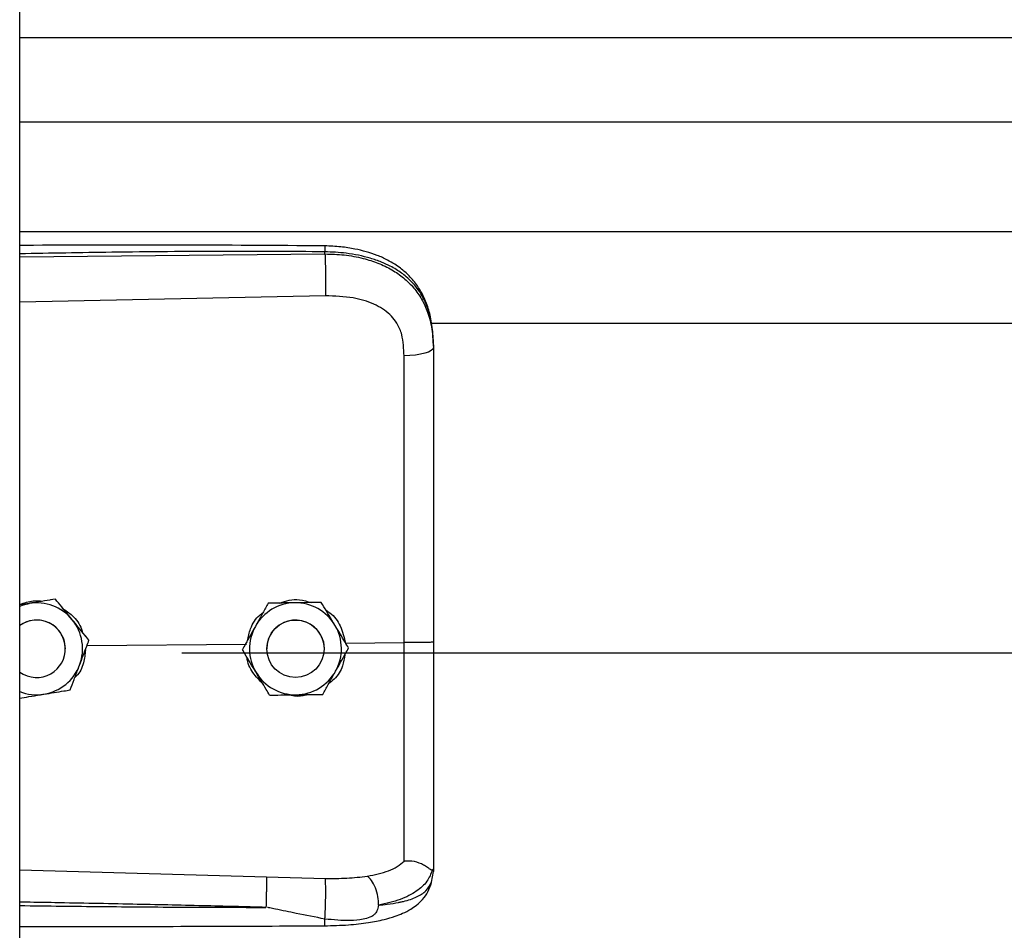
# Model space of a CAD drawing. Header units: inches. Extents: x 170 to 284, y 215 to 248.
# Tile 852 of 1056: x 227.164 to 227.347, y 240.422 to 240.592. Entities that reach past the tile are written whole.
import ezdxf

# ---------------------------------------------------------------- set-up
doc = ezdxf.new("R2010")
doc.units = ezdxf.units.IN
doc.header["$LTSCALE"] = 0.25
doc.header["$MEASUREMENT"] = 0
doc.layers.add('LH TOP OF HOOD', color=7, linetype='Continuous')

msp = doc.modelspace()

# ---------------------------------------------------------------- linework, layer by layer
at = {"layer": 'LH TOP OF HOOD'}
for p, q in [((227.163613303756, 239.8211148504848), (227.163613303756, 244.0215643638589)), ((227.163613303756, 240.5886484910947), (231.195933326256, 240.5886484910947)), ((227.163613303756, 240.5729644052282), (231.195933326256, 240.5729644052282)), ((227.163613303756, 240.5525764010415), (231.195933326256, 240.5525764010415)), ((227.163613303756, 240.5478280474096), (227.2204605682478, 240.5483647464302)), ((227.2204605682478, 240.5483647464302), (227.2204605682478, 240.5487761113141)), ((227.2205565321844, 240.5405759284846), (227.163613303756, 240.5393663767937)), ((227.2401614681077, 240.535500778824), (231.119382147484, 240.535500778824)), ((227.240656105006, 240.5314415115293), (227.240656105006, 240.5309531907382)), ((227.1653878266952, 240.4833000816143), (227.163613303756, 240.4830112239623)), ((227.1702658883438, 240.4840962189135), (227.1693373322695, 240.4839451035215)), ((227.1702658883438, 240.4840945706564), (227.1702658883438, 240.4840962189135)), ((227.2099049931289, 240.4833364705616), (227.2099049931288, 240.4833381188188)), ((227.2197884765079, 240.4834847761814), (227.2197884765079, 240.4834864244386)), ((227.1765196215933, 240.4764397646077), (227.1765196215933, 240.4764414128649)), ((227.2242848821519, 240.4759183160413), (227.2351984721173, 240.4760227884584)), ((227.1721136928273, 240.4748502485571), (227.1721136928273, 240.4748510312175)), ((227.1761474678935, 240.4754575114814), (227.205845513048, 240.475741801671)), ((227.193781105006, 240.4741083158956), (231.165765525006, 240.4741083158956)), ((227.2050916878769, 240.4747029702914), (227.2050916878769, 240.4747046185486)), ((227.2096249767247, 240.4748510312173), (227.2096249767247, 240.4748502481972)), ((227.2203253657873, 240.4748502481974), (227.2203253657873, 240.4748510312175)), ((227.2248586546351, 240.4749995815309), (227.2248586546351, 240.4750012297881)), ((227.163613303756, 240.4336946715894), (227.2095489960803, 240.4323628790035)), ((227.240656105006, 240.4339001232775), (227.240656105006, 240.4333713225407)), ((227.2095489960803, 240.4323628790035), (227.2205346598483, 240.4321007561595)), ((227.2403164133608, 240.431386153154), (227.240656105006, 240.4333713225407))]:
    msp.add_line(p, q, dxfattribs=at)
at = {"layer": 'LH TOP OF HOOD', "flags": 128}
for points in [[(227.240656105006, 240.5309531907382), (227.2405521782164, 240.5306574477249), (227.2402442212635, 240.5303725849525), (227.239743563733, 240.5301090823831), (227.2390686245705, 240.5298766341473), (227.238244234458, 240.5296837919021), (227.2373007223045, 240.5295376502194), (227.2362727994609, 240.5294435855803), (227.235198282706, 240.5294050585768)], [(227.163613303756, 240.4828106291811), (227.1642967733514, 240.4830482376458), (227.1653878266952, 240.4833000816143)], [(227.2195679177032, 240.477595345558), (227.2201727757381, 240.4761196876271), (227.2203253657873, 240.4748510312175)]]:
    msp.add_lwpolyline(points, dxfattribs=at)
at = {"layer": 'LH TOP OF HOOD'}
msp.add_circle((227.2149751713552, 240.4748502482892), 0.005350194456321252, dxfattribs=at)
for centre, radius, start, end in [((227.1667634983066, 240.4748510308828), 0.008560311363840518, 39.2477307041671, 99.24772960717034), ((227.2149751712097, 240.4748510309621), 0.008560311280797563, 90.85968127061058, 150.8596805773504), ((227.2149751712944, 240.4748510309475), 0.008560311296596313, 30.85968260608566, 90.8596818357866), ((227.1667634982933, 240.4748510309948), 0.005350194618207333, 39.24773075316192, 126.0718980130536), ((227.1667634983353, 240.4748502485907), 0.005350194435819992, 300.0097421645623, 126.0718999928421), ((227.1667634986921, 240.4748510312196), 0.00856031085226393, 339.2477292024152, 39.24773059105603), ((227.2149751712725, 240.4748510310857), 0.005350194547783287, 30.85968222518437, 179.9999985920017), ((227.1667634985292, 240.474851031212), 0.005350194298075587, 5.903435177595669e-08, 39.2477305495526), ((227.2149751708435, 240.474851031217), 0.008560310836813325, 150.8596808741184, 210.8596823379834), ((227.2149751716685, 240.4748510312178), 0.008560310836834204, 330.859680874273, 30.85968233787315), ((227.1667634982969, 240.4748502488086), 0.005350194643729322, 233.928102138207, 300.009741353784), ((227.166763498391, 240.4748510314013), 0.008560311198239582, 279.2477290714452, 339.2477287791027), ((227.2149751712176, 240.4748510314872), 0.008560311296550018, 210.8596826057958, 270.8596818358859), ((227.2149751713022, 240.4748510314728), 0.008560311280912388, 270.8596812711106, 330.8596805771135), ((227.1667634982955, 240.4748510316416), 0.008560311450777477, 248.4076756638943, 279.2477294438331)]:
    msp.add_arc(centre, radius, start, end, dxfattribs=at)
for points, knots in [([(227.2204419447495, 240.5498682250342), (227.2112249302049, 240.5499361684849), (227.1931380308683, 240.5500694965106), (227.17419448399, 240.5500121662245), (227.1644687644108, 240.5499593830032), (227.163613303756, 240.5499547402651)], [0, 0, 0, 0, 0.4865830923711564, 0.954840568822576, 1, 1, 1, 1]), ([(227.2204417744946, 240.5498523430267), (227.2204429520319, 240.5498563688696), (227.2204469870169, 240.549870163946), (227.2204522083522, 240.549755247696), (227.2204588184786, 240.5494624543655), (227.2204598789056, 240.5490465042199), (227.2204605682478, 240.5487761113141)], [0, 0, 0, 0, 0.09787641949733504, 0.3353863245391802, 0.56796066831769, 1, 1, 1, 1]), ([(227.2405696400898, 240.5334846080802), (227.2404506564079, 240.5345550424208), (227.2402352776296, 240.5364926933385), (227.2394903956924, 240.5390113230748), (227.2386331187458, 240.540921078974), (227.2375579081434, 240.5426737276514), (227.236242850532, 240.5442619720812), (227.2347721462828, 240.5455569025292), (227.2333984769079, 240.5465167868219), (227.2319558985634, 240.5473482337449), (227.2295777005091, 240.5484153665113), (227.2266412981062, 240.5492282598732), (227.2233323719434, 240.549756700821), (227.2214406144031, 240.5498296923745), (227.2204419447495, 240.5498682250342)], [0, 0, 0, 0, 0.1084465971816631, 0.1963050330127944, 0.2691828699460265, 0.327996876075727, 0.4149595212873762, 0.4916410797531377, 0.5389760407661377, 0.5941910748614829, 0.6694152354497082, 0.8148545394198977, 0.9022606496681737, 1, 1, 1, 1]), ([(227.2204605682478, 240.5487761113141), (227.2141547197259, 240.5488154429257), (227.2009156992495, 240.5488980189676), (227.1819660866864, 240.5487168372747), (227.169325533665, 240.5484958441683), (227.163613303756, 240.5483959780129)], [0, 0, 0, 0, 0.3326703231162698, 0.6984356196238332, 1, 1, 1, 1]), ([(227.240656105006, 240.5314415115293), (227.240593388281, 240.5327979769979), (227.2404749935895, 240.535358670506), (227.2395054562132, 240.5388496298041), (227.2382162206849, 240.5412615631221), (227.2368523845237, 240.5429642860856), (227.2357694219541, 240.544007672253), (227.2347104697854, 240.5448361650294), (227.2337210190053, 240.5454961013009), (227.2324866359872, 240.546191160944), (227.2308926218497, 240.5469168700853), (227.2282289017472, 240.5478248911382), (227.2246938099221, 240.5485848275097), (227.2217872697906, 240.548716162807), (227.2204605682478, 240.5487761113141)], [0, 0, 0, 0, 0.130715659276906, 0.2467609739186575, 0.3577928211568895, 0.4170971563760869, 0.4791482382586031, 0.5177152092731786, 0.5590896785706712, 0.6032945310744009, 0.6633484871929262, 0.7353692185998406, 0.8792082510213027, 1, 1, 1, 1]), ([(227.2204605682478, 240.5483647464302), (227.2204822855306, 240.5477888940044), (227.2205273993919, 240.5465926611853), (227.2205684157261, 240.544367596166), (227.2205816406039, 240.5421902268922), (227.2205646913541, 240.5411005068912), (227.2205565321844, 240.5405759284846)], [0, 0, 0, 0, 0.2406941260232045, 0.4999999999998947, 0.7593058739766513, 1, 1, 1, 1]), ([(227.2204605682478, 240.5483647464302), (227.2216573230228, 240.5483330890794), (227.2240896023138, 240.5482687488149), (227.2274191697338, 240.5476499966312), (227.2303975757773, 240.5467068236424), (227.2329292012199, 240.5454932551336), (227.2351748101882, 240.5439473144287), (227.2370374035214, 240.5421121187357), (227.2385310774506, 240.5399769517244), (227.2397003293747, 240.5374223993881), (227.240497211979, 240.534346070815), (227.240602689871, 240.5320937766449), (227.240656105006, 240.5309531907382)], [0, 0, 0, 0, 0.1094013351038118, 0.2223468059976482, 0.315179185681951, 0.4102231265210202, 0.5012749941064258, 0.5946006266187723, 0.6834485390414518, 0.7745330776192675, 0.8858211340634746, 1, 1, 1, 1]), ([(227.2347726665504, 240.5333383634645), (227.2347726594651, 240.5333383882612), (227.2346701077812, 240.5336972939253), (227.2341749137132, 240.5351034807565), (227.2326388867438, 240.5373061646), (227.2295718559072, 240.5392094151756), (227.2254556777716, 240.5404210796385), (227.2223029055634, 240.5405207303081), (227.2205565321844, 240.5405759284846)], [0, 0, 0, 0, 4.497367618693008e-06, 0.06509473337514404, 0.261670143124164, 0.4753105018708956, 0.709365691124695, 1, 1, 1, 1]), ([(227.235198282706, 240.5294050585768), (227.2351283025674, 240.5307296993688), (227.2350583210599, 240.5320543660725), (227.234772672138, 240.5333383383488), (227.2347726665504, 240.5333383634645)], [0, 0, 0, 0, 0.999980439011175, 1, 1, 1, 1]), ([(227.240656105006, 240.5309531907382), (227.240656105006, 240.5273230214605), (227.240656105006, 240.5200521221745), (227.240656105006, 240.508971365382), (227.240656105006, 240.4977887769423), (227.240656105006, 240.4868200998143), (227.240656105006, 240.4795722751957), (227.240656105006, 240.4760924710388)], [0, 0, 0, 0, 0.2027568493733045, 0.4061035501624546, 0.60886041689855, 0.8122072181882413, 1, 1, 1, 1]), ([(227.2351984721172, 240.4760227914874), (227.2351984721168, 240.4760228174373), (227.235198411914, 240.4794091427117), (227.2351983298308, 240.4864558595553), (227.2351982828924, 240.4971290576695), (227.2351982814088, 240.5080051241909), (227.2351982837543, 240.5187924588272), (227.2351982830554, 240.5258675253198), (227.235198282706, 240.5294050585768)], [0, 0, 0, 0, 1.439079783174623e-06, 0.1877923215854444, 0.3908439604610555, 0.5938956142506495, 0.7969478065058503, 1, 1, 1, 1]), ([(227.163613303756, 240.4831301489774), (227.1644509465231, 240.4834107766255), (227.1658601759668, 240.4838828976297), (227.1673332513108, 240.4837642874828), (227.1679307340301, 240.4837161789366)], [0, 0, 0, 0, 0.5943977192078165, 1, 1, 1, 1]), ([(227.1702658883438, 240.4840945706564), (227.1695903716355, 240.4839845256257), (227.1682234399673, 240.4837618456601), (227.1665583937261, 240.4834906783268), (227.1656051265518, 240.483335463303), (227.1653878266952, 240.4833000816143)], [0, 0, 0, 0, 0.4299704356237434, 0.8700602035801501, 1, 1, 1, 1]), ([(227.1733927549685, 240.480269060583), (227.173269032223, 240.4804205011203), (227.1723013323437, 240.4816049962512), (227.1712402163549, 240.4829037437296), (227.1703608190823, 240.4839800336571), (227.1702658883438, 240.4840962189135)], [0, 0, 0, 0, 0.1156468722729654, 0.9045342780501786, 1, 1, 1, 1]), ([(227.1733927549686, 240.4802669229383), (227.173269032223, 240.4804183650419), (227.1723013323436, 240.4816028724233), (227.1712402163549, 240.4829018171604), (227.1703608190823, 240.4839783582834), (227.1702658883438, 240.4840945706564)], [0, 0, 0, 0, 0.1156468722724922, 0.9045342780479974, 0.9999999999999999, 0.9999999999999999, 0.9999999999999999, 0.9999999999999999]), ([(227.2099049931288, 240.4833381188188), (227.2095717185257, 240.4827403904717), (227.2088973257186, 240.4815308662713), (227.2080758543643, 240.4800574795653), (227.2076055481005, 240.4792139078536), (227.2074983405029, 240.4790216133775)], [0, 0, 0, 0, 0.4299704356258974, 0.8700602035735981, 1, 1, 1, 1]), ([(227.2099049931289, 240.4833364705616), (227.2095717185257, 240.4827386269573), (227.2088973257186, 240.4815288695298), (227.2080758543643, 240.4800553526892), (227.2076055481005, 240.4792117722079), (227.2074983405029, 240.4790194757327)], [0, 0, 0, 0, 0.4299704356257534, 0.8700602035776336, 1, 1, 1, 1]), ([(227.2148467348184, 240.4834125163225), (227.2135746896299, 240.4833933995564), (227.2118781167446, 240.4833679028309), (227.2102999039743, 240.4833440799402), (227.2099049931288, 240.4833381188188)], [0, 0, 0, 0, 0.7497733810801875, 1, 1, 1, 1]), ([(227.2148467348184, 240.4834103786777), (227.21357468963, 240.4833913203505), (227.2118781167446, 240.483365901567), (227.2102999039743, 240.4833423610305), (227.2099049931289, 240.4833364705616)], [0, 0, 0, 0, 0.7497733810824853, 1, 1, 1, 1]), ([(227.2120514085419, 240.4833704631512), (227.2126203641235, 240.4835837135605), (227.2138018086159, 240.484026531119), (227.2158463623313, 240.4840816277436), (227.2171835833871, 240.4836748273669), (227.217895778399, 240.4834581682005)], [0, 0, 0, 0, 0.3027399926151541, 0.6286439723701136, 1, 1, 1, 1]), ([(227.2197884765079, 240.4834864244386), (227.2191041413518, 240.4834762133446), (227.2177193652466, 240.483455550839), (227.2160325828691, 240.4834303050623), (227.2150668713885, 240.4834158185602), (227.2148467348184, 240.4834125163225)], [0, 0, 0, 0, 0.4299704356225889, 0.870060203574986, 1, 1, 1, 1]), ([(227.2197884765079, 240.4834847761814), (227.2191041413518, 240.4834744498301), (227.2177193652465, 240.4834535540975), (227.2160325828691, 240.4834281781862), (227.2150668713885, 240.4834136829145), (227.2148467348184, 240.4834103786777)], [0, 0, 0, 0, 0.429970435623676, 0.8700602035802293, 0.9999999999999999, 0.9999999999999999, 0.9999999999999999, 0.9999999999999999]), ([(227.2223235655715, 240.4792440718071), (227.2222232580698, 240.4794119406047), (227.2214387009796, 240.4807249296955), (227.2205784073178, 240.4821645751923), (227.2198654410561, 240.4833576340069), (227.2197884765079, 240.4834864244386)], [0, 0, 0, 0, 0.1156468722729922, 0.9045342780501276, 1, 1, 1, 1]), ([(227.2223235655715, 240.4792419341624), (227.2222232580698, 240.4794098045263), (227.2214387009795, 240.4807228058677), (227.2205784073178, 240.4821626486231), (227.2198654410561, 240.4833559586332), (227.2197884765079, 240.4834847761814)], [0, 0, 0, 0, 0.1156468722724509, 0.9045342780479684, 1, 1, 1, 1]), ([(227.1715370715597, 240.4824002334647), (227.1721864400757, 240.481972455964), (227.1736774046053, 240.4809902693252), (227.1749790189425, 240.4792577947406), (227.1752549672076, 240.4780214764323), (227.1753103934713, 240.4777731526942)], [0, 0, 0, 0, 0.3814222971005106, 0.8757540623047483, 1, 1, 1, 1]), ([(227.2060093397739, 240.4763507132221), (227.2061717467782, 240.4771026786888), (227.2065506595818, 240.4788570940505), (227.2076800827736, 240.4806975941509), (227.2087198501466, 240.4814289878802), (227.2089184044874, 240.4815686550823)], [0, 0, 0, 0, 0.3776771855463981, 0.8811610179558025, 1, 1, 1, 1]), ([(227.2206633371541, 240.482022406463), (227.2209084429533, 240.4818745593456), (227.2220412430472, 240.4811912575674), (227.223515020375, 240.4790918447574), (227.2240221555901, 240.47700132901), (227.2242848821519, 240.4759183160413)], [0, 0, 0, 0, 0.1174426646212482, 0.5427821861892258, 1, 1, 1, 1]), ([(227.1765196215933, 240.4764414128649), (227.1762555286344, 240.4767647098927), (227.1752563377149, 240.477987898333), (227.174182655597, 240.4793021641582), (227.1733927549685, 240.480269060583)], [0, 0, 0, 0, 0.2643068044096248, 1, 1, 1, 1]), ([(227.1765196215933, 240.4764397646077), (227.1762555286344, 240.4767629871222), (227.1752563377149, 240.4779858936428), (227.174182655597, 240.4793000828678), (227.1733927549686, 240.4802669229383)], [0, 0, 0, 0, 0.2643068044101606, 1, 1, 1, 1]), ([(227.2074983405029, 240.4790216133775), (227.2068788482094, 240.4779104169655), (227.2060526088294, 240.4764283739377), (227.2052840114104, 240.4750496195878), (227.2050916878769, 240.4747046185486)], [0, 0, 0, 0, 0.749773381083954, 1, 1, 1, 1]), ([(227.2074983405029, 240.4790194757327), (227.2068788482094, 240.4779083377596), (227.2060526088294, 240.4764263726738), (227.2052840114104, 240.4750479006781), (227.2050916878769, 240.4747029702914)], [0, 0, 0, 0, 0.7497733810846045, 1, 1, 1, 1]), ([(227.2248586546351, 240.4750012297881), (227.2246445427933, 240.475359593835), (227.2238344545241, 240.4767154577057), (227.2229639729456, 240.4781722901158), (227.2223235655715, 240.4792440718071)], [0, 0, 0, 0, 0.2643068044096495, 0.9999999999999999, 0.9999999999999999, 0.9999999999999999, 0.9999999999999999]), ([(227.2248586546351, 240.4749995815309), (227.2246445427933, 240.4753578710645), (227.2238344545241, 240.4767134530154), (227.2229639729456, 240.4781702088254), (227.2223235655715, 240.4792419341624)], [0, 0, 0, 0, 0.2643068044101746, 1, 1, 1, 1]), ([(227.1747684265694, 240.4718178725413), (227.1752191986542, 240.4730075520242), (227.1758204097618, 240.4745942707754), (227.1763796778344, 240.4760703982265), (227.1765196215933, 240.4764397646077)], [0, 0, 0, 0, 0.7497733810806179, 1, 1, 1, 1]), ([(227.2351982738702, 240.4353322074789), (227.2351982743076, 240.4355949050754), (227.2351982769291, 240.4371693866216), (227.2351982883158, 240.4406007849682), (227.2351983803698, 240.4462021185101), (227.2351986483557, 240.4526419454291), (227.2351990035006, 240.4598679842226), (227.2351992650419, 240.4677428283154), (227.2351992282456, 240.473270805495), (227.2351991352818, 240.4760227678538), (227.2351991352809, 240.4760227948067)], [0, 0, 0, 0, 0.03155846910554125, 0.1891461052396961, 0.3467338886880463, 0.5043277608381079, 0.6619226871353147, 0.8309600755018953, 0.9999983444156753, 1, 1, 1, 1]), ([(227.240656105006, 240.4760924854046), (227.2405749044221, 240.4760811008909), (227.240412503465, 240.4760583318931), (227.2391596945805, 240.4760303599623), (227.2373622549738, 240.4760143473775), (227.2359201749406, 240.4760199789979), (227.2351991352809, 240.4760227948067)], [0, 0, 0, 0, 0.2500007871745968, 0.5000009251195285, 0.7500005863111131, 1, 1, 1, 1]), ([(227.240656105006, 240.4760924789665), (227.240656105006, 240.4730551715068), (227.240656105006, 240.4668797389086), (227.240656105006, 240.4580927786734), (227.240656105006, 240.4499261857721), (227.240656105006, 240.4433461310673), (227.240656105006, 240.4379614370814), (227.240656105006, 240.4352609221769), (227.240656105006, 240.4339001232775)], [0, 0, 0, 0, 0.1870908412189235, 0.3803918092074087, 0.5558755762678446, 0.7364481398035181, 0.8671952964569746, 1, 1, 1, 1]), ([(227.1758536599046, 240.47468207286), (227.1757775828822, 240.4738563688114), (227.1756155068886, 240.4720972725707), (227.1747666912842, 240.4702893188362), (227.1739824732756, 240.4695886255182), (227.1738936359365, 240.4695092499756)], [0, 0, 0, 0, 0.4395923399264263, 0.9365162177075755, 1, 1, 1, 1]), ([(227.2076267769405, 240.4704601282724), (227.2075264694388, 240.4706279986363), (227.2067419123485, 240.4719409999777), (227.2058816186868, 240.4733808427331), (227.2051686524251, 240.4745741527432), (227.2050916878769, 240.4747029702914)], [0, 0, 0, 0, 0.1156468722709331, 0.9045342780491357, 1, 1, 1, 1]), ([(227.2224520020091, 240.470682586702), (227.2230714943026, 240.4717937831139), (227.2238977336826, 240.4732758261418), (227.2246663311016, 240.4746545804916), (227.2248586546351, 240.4749995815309)], [0, 0, 0, 0, 0.7497733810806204, 0.9999999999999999, 0.9999999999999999, 0.9999999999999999, 0.9999999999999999]), ([(227.2089075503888, 240.468316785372), (227.2082564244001, 240.4689789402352), (227.2069083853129, 240.4703498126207), (227.2060067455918, 240.4722206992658), (227.205962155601, 240.4732337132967), (227.2059615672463, 240.4732470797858)], [0, 0, 0, 0, 0.4797011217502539, 0.9931347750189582, 0.9999999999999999, 0.9999999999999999, 0.9999999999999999, 0.9999999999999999]), ([(227.2241787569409, 240.4737799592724), (227.224066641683, 240.4730666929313), (227.2238039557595, 240.4713955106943), (227.2226496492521, 240.4694727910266), (227.2215149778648, 240.4686213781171), (227.221150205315, 240.4683476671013)], [0, 0, 0, 0, 0.3356490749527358, 0.7864254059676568, 1, 1, 1, 1]), ([(227.1730172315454, 240.4671964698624), (227.1732597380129, 240.4678364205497), (227.1737504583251, 240.469131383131), (227.1743481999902, 240.4707088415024), (227.1746904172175, 240.4716119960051), (227.1747684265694, 240.4718178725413)], [0, 0, 0, 0, 0.4299704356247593, 0.8700602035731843, 1, 1, 1, 1]), ([(227.2101618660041, 240.4662177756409), (227.2099477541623, 240.4665760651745), (227.2091376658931, 240.4679316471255), (227.2082671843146, 240.4693884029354), (227.2076267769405, 240.4704601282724)], [0, 0, 0, 0, 0.2643068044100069, 1, 1, 1, 1]), ([(227.2200453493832, 240.4663660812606), (227.2203786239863, 240.4669638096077), (227.2210530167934, 240.4681733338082), (227.2218744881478, 240.4696467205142), (227.2223447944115, 240.4704902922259), (227.2224520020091, 240.470682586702)], [0, 0, 0, 0, 0.4299704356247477, 0.8700602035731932, 1, 1, 1, 1]), ([(227.1681391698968, 240.4664019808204), (227.169394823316, 240.466606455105), (227.171069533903, 240.4668791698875), (227.1726274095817, 240.4671329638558), (227.1730172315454, 240.4671964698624)], [0, 0, 0, 0, 0.7497733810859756, 1, 1, 1, 1]), ([(227.163613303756, 240.4656652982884), (227.1641730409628, 240.4657563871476), (227.16542477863, 240.4659600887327), (227.1669687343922, 240.4662114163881), (227.1679218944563, 240.4663666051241), (227.1681391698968, 240.4664019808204)], [0, 0, 0, 0, 0.3844201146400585, 0.8596768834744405, 0.9999999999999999, 0.9999999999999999, 0.9999999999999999, 0.9999999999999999]), ([(227.2101618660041, 240.4662177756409), (227.2108462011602, 240.4662279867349), (227.2122309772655, 240.4662486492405), (227.213917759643, 240.4662738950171), (227.2148834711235, 240.4662883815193), (227.2151036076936, 240.466291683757)], [0, 0, 0, 0, 0.4299704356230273, 0.8700602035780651, 1, 1, 1, 1]), ([(227.2172478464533, 240.4663239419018), (227.2171539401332, 240.4662873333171), (227.2163795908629, 240.4659854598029), (227.215083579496, 240.4659264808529), (227.2139755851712, 240.4661790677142), (227.2135816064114, 240.4662688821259)], [0, 0, 0, 0, 0.08167163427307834, 0.673462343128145, 1, 1, 1, 1]), ([(227.2151036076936, 240.466291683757), (227.2163756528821, 240.4663108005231), (227.2180722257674, 240.4663362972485), (227.2196504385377, 240.4663601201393), (227.2200453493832, 240.4663660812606)], [0, 0, 0, 0, 0.7497733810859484, 1, 1, 1, 1]), ([(227.2283641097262, 240.4325081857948), (227.2297376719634, 240.4327960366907), (227.2318220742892, 240.4332328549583), (227.2339978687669, 240.4342735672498), (227.2347968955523, 240.4349788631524), (227.2351983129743, 240.4353331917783)], [0, 0, 0, 0, 0.4901989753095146, 0.7438846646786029, 1, 1, 1, 1]), ([(227.2404632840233, 240.4336496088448), (227.2401876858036, 240.4329276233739), (227.2396216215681, 240.4314447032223), (227.237568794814, 240.4296114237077), (227.2345805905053, 240.4280533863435), (227.2318535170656, 240.4274302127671), (227.2304536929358, 240.4271103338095)], [0, 0, 0, 0, 0.230525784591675, 0.473487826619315, 0.729737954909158, 1, 1, 1, 1]), ([(227.2404590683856, 240.4336497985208), (227.2404099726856, 240.4336412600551), (227.2403091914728, 240.433623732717), (227.2400175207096, 240.4338099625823), (227.2395521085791, 240.434140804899), (227.2386758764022, 240.4347208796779), (227.2371966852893, 240.4353390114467), (227.2358558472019, 240.4353351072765), (227.235198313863, 240.4353331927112)], [0, 0, 0, 0, 0.1136768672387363, 0.2333502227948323, 0.3620694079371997, 0.5019163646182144, 0.7557448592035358, 1, 1, 1, 1]), ([(227.240656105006, 240.4339001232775), (227.2406560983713, 240.4338988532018), (227.2406560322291, 240.4338861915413), (227.240648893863, 240.4337820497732), (227.2405504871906, 240.4337036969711), (227.2404627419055, 240.4336338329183)], [0, 0, 0, 0, 0.01193493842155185, 0.118981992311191, 1, 1, 1, 1]), ([(227.2095490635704, 240.4323628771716), (227.2095557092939, 240.4321240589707), (227.2095659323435, 240.4317566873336), (227.209563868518, 240.4308947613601), (227.2095562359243, 240.4301199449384), (227.2095420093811, 240.4292594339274), (227.2095170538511, 240.428099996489), (227.2094906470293, 240.4272565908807), (227.2094734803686, 240.4267083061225)], [0, 0, 0, 0, 0.2394514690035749, 0.368345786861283, 0.4999761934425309, 0.6316105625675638, 0.7605158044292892, 1, 1, 1, 1]), ([(227.2204492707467, 240.4245302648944), (227.2204652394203, 240.4247708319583), (227.2204989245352, 240.425278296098), (227.2205437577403, 240.4262884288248), (227.2205808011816, 240.4274758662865), (227.2206035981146, 240.4287477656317), (227.2206087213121, 240.4299512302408), (227.2205963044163, 240.4309471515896), (227.2205712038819, 240.4316864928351), (227.2205464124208, 240.4319675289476), (227.2205346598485, 240.4321007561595)], [0, 0, 0, 0, 0.109851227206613, 0.2317256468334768, 0.3631776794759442, 0.4999999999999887, 0.6368223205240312, 0.7682743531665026, 0.8901487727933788, 1, 1, 1, 1]), ([(227.2205346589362, 240.4321007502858), (227.2218867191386, 240.4320934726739), (227.2245887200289, 240.4320789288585), (227.2270953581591, 240.4323634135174), (227.2283476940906, 240.4325055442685)], [0, 0, 0, 0, 0.5003922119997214, 1, 1, 1, 1]), ([(227.2304531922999, 240.4271070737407), (227.2304283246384, 240.4276370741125), (227.2303766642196, 240.4287381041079), (227.2299009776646, 240.4304005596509), (227.2291962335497, 240.4317886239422), (227.2286330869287, 240.432274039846), (227.2283618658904, 240.4325078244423)], [0, 0, 0, 0, 0.2405618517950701, 0.4997464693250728, 0.7590693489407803, 1, 1, 1, 1]), ([(227.2204035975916, 240.4232770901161), (227.2218916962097, 240.4233131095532), (227.2246728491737, 240.4233804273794), (227.2284077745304, 240.4238034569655), (227.231283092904, 240.4243627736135), (227.233384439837, 240.4249712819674), (227.2349672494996, 240.4255794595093), (227.2363429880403, 240.4262747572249), (227.237614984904, 240.4271575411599), (227.2387421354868, 240.4282323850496), (227.239755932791, 240.4296512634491), (227.2401105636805, 240.4307532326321), (227.2402994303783, 240.4313401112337)], [0, 0, 0, 0, 0.1696911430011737, 0.3171409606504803, 0.4424359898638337, 0.5384364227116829, 0.6083291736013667, 0.6840959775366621, 0.7426779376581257, 0.8151683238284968, 0.9015637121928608, 1, 1, 1, 1]), ([(227.2304547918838, 240.4271085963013), (227.2310010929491, 240.4271656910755), (227.2323060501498, 240.4273020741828), (227.2337048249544, 240.4275301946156), (227.2346598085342, 240.4277240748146), (227.2358931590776, 240.428001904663), (227.2375795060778, 240.4285681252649), (227.2393992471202, 240.4296936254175), (227.2400047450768, 240.4308110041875), (227.2403164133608, 240.431386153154)], [0, 0, 0, 0, 0.1091879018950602, 0.260818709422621, 0.3077983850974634, 0.3355235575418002, 0.562788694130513, 0.7749539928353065, 1, 1, 1, 1]), ([(227.2094733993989, 240.4267059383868), (227.2055733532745, 240.4268052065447), (227.1973032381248, 240.4270157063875), (227.1841913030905, 240.4272978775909), (227.1732434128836, 240.4275104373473), (227.1662272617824, 240.4276385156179), (227.1640522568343, 240.4276765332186), (227.163613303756, 240.4276842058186)], [0, 0, 0, 0, 0.2551597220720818, 0.5410705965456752, 0.8577348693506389, 0.9712884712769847, 1, 1, 1, 1]), ([(227.163613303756, 240.4270391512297), (227.1662109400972, 240.4270071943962), (227.1712769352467, 240.4269448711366), (227.1788410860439, 240.4268640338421), (227.1864933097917, 240.4267947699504), (227.194251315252, 240.4267431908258), (227.2019738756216, 240.4267101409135), (227.2070107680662, 240.4267073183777), (227.209473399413, 240.4267059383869)], [0, 0, 0, 0, 0.1699411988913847, 0.3314248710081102, 0.4948424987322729, 0.6705311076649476, 0.8389164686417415, 1, 1, 1, 1]), ([(227.2204492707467, 240.4245302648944), (227.2186684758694, 240.4248763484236), (227.2156134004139, 240.4254700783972), (227.2121774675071, 240.4261901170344), (227.2104392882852, 240.4265474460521), (227.2099417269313, 240.4266486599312), (227.2097911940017, 240.4266746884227), (227.2097408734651, 240.426683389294)], [0, 0, 0, 0, 0.5022803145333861, 0.8616962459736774, 0.9584272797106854, 0.9861029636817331, 1, 1, 1, 1]), ([(227.2304545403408, 240.4271053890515), (227.2303800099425, 240.4267350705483), (227.2302761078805, 240.4262188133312), (227.2299043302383, 240.4256214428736), (227.2294837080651, 240.4251885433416), (227.2286799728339, 240.4247440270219), (227.227202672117, 240.4243824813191), (227.2244418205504, 240.4241423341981), (227.2220450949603, 240.4243752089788), (227.2204492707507, 240.4245302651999)], [0, 0, 0, 0, 0.1001269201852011, 0.1395859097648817, 0.1897135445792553, 0.2582342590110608, 0.3697357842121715, 0.5803479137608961, 1, 1, 1, 1]), ([(227.2204035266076, 240.4232989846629), (227.2204042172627, 240.4232920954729), (227.2204107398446, 240.423227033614), (227.220421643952, 240.4234167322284), (227.2204357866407, 240.4237436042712), (227.2204444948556, 240.4241761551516), (227.2204484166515, 240.4244669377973), (227.2204492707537, 240.4245302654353)], [0, 0, 0, 0, 0.03436730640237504, 0.3245665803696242, 0.6210149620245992, 0.9174633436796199, 1, 1, 1, 1]), ([(227.163613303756, 240.4231399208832), (227.1672794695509, 240.4231406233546), (227.1787519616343, 240.4231428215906), (227.197682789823, 240.4231706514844), (227.2129459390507, 240.4232421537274), (227.2204035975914, 240.423277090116)], [0, 0, 0, 0, 0.1936599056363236, 0.6060178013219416, 0.9999999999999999, 0.9999999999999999, 0.9999999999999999, 0.9999999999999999])]:
    msp.add_open_spline(points, degree=3, knots=knots, dxfattribs=at)

doc.saveas('drawing.dxf')
